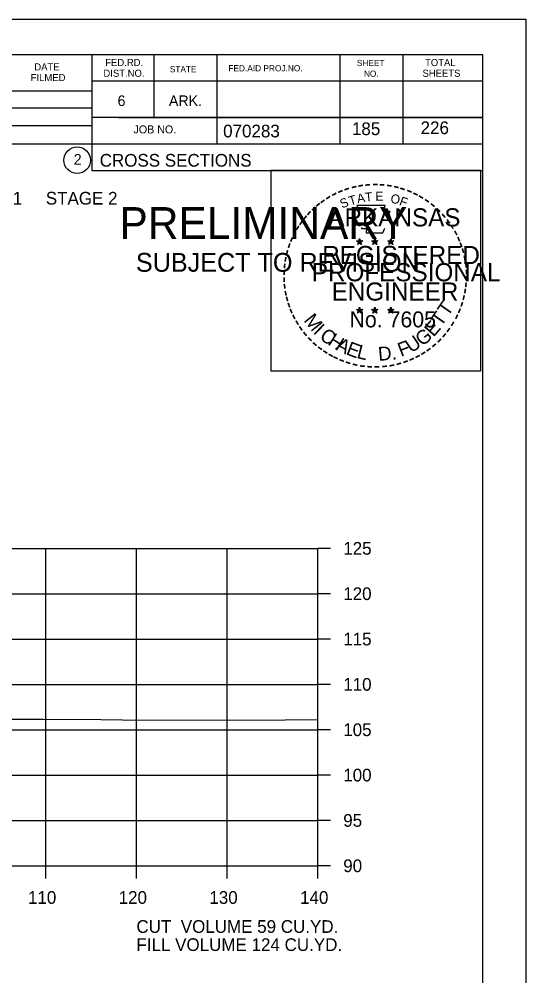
# Model space of a CAD drawing. Extents: x 1175611 to 1176402, y -433344 to -416213.
# Drawn here: x 1175888 to 1175943.9, y -425128.9 to -425023.4 of the extents above; entities that cross this region are included whole.
import ezdxf

# ---------------------------------------------------------------- set-up
doc = ezdxf.new("R2010")
doc.units = 0
for name, color, linetype in [('Default', 7, 'Continuous'), ('R_Axis', 7, 'Continuous'), ('R_Axis Annot', 7, 'Continuous'), ('R_Border', 7, 'Continuous'), ('R_Border Notes', 7, 'Continuous'), ('R_Border PE', 7, 'Continuous'), ('R_Border Prem', 7, 'Continuous'), ('R_Exist Surface', 7, 'Continuous'), ('R_Grid', 7, 'Continuous'), ('R_No Plot', 7, 'Continuous')]:
    doc.layers.add(name, color=color, linetype=linetype)

msp = doc.modelspace()

# ---------------------------------------------------------------- linework, layer by layer
at = {"layer": 'R_Axis'}
for p, q in [((1175920.97, -425116.71), (1175920.97, -425081.71)), ((1175922.37, -425081.71), (1175920.97, -425081.71)), ((1175922.37, -425086.71), (1175920.97, -425086.71)), ((1175922.37, -425091.71), (1175920.97, -425091.71)), ((1175922.37, -425096.71), (1175920.97, -425096.71)), ((1175922.37, -425101.71), (1175920.97, -425101.71)), ((1175922.37, -425106.71), (1175920.97, -425106.71)), ((1175922.37, -425111.71), (1175920.97, -425111.71)), ((1175640.97, -425116.71), (1175920.97, -425116.71)), ((1175890.97, -425118.11), (1175890.97, -425116.71)), ((1175900.97, -425118.11), (1175900.97, -425116.71)), ((1175910.97, -425118.11), (1175910.97, -425116.71)), ((1175920.97, -425118.11), (1175920.97, -425116.71)), ((1175922.37, -425116.71), (1175920.97, -425116.71))]:
    msp.add_line(p, q, dxfattribs=at)
at = {"layer": 'R_Border'}
for p, q in [((1175622.97, -425027.25), (1175939.15, -425027.25)), ((1175896.05, -425027.25), (1175896.05, -425040.05)), ((1175902.89, -425027.25), (1175902.89, -425034.19)), ((1175909.83, -425027.25), (1175909.83, -425037.13)), ((1175923.41, -425027.25), (1175923.41, -425037.13)), ((1175930.35, -425027.25), (1175930.35, -425037.13)), ((1175939.15, -425232.71), (1175939.15, -425027.25)), ((1175939.15, -425030.19), (1175896.05, -425030.19)), ((1175939.15, -425030.17), (1175939.15, -425030.17)), ((1175856.89, -425031.27), (1175896.05, -425031.27)), ((1175856.89, -425033.13), (1175896.05, -425033.13)), ((1175939.15, -425034.19), (1175896.05, -425034.19)), ((1175899.01, -425034.19), (1175939.15, -425034.19)), ((1175856.89, -425035.07), (1175896.05, -425035.07)), ((1175939.15, -425037.13), (1175856.89, -425037.13)), ((1175896.05, -425040.05), (1175939.15, -425040.05))]:
    msp.add_line(p, q, dxfattribs=at)
msp.add_circle((1175894.44, -425038.91), 1.47, dxfattribs=at)
at = {"layer": 'R_Border PE'}
for p, q in [((1175925.23, -425047.8), (1175925.58, -425047.91)), ((1175925.23, -425047.8), (1175925.49, -425047.84)), ((1175925.23, -425047.8), (1175925.47, -425047.92)), ((1175925.37, -425048.21), (1175925.58, -425047.91)), ((1175925.37, -425048.21), (1175925.49, -425047.96)), ((1175925.37, -425048.21), (1175925.58, -425047.99)), ((1175925.58, -425047.55), (1175925.54, -425047.8)), ((1175925.58, -425047.91), (1175925.58, -425047.55)), ((1175925.58, -425047.55), (1175925.63, -425047.8)), ((1175925.93, -425047.8), (1175925.58, -425047.91)), ((1175925.8, -425048.21), (1175925.58, -425047.91)), ((1175925.8, -425048.21), (1175925.58, -425047.99)), ((1175925.93, -425047.8), (1175925.64, -425047.85)), ((1175925.8, -425048.21), (1175925.66, -425047.92)), ((1175925.93, -425047.8), (1175925.73, -425047.9)), ((1175926.9, -425047.8), (1175927.25, -425047.91)), ((1175926.9, -425047.8), (1175927.16, -425047.84)), ((1175926.9, -425047.8), (1175927.14, -425047.92)), ((1175927.04, -425048.21), (1175927.25, -425047.91)), ((1175927.04, -425048.21), (1175927.16, -425047.96)), ((1175927.04, -425048.21), (1175927.25, -425047.99)), ((1175927.25, -425047.55), (1175927.21, -425047.8)), ((1175927.25, -425047.91), (1175927.25, -425047.55)), ((1175927.25, -425047.55), (1175927.3, -425047.8)), ((1175927.6, -425047.8), (1175927.25, -425047.91)), ((1175927.47, -425048.21), (1175927.25, -425047.91)), ((1175927.47, -425048.21), (1175927.25, -425047.99)), ((1175927.6, -425047.8), (1175927.31, -425047.85)), ((1175927.47, -425048.21), (1175927.33, -425047.92)), ((1175927.6, -425047.8), (1175927.4, -425047.9)), ((1175928.67, -425047.81), (1175929.02, -425047.92)), ((1175928.67, -425047.81), (1175928.92, -425047.86)), ((1175928.67, -425047.81), (1175928.91, -425047.93)), ((1175928.8, -425048.22), (1175929.02, -425047.92)), ((1175928.8, -425048.22), (1175928.93, -425047.98)), ((1175928.8, -425048.22), (1175929.02, -425048)), ((1175929.02, -425047.56), (1175928.98, -425047.81)), ((1175929.02, -425047.92), (1175929.02, -425047.56)), ((1175929.02, -425047.56), (1175929.07, -425047.81)), ((1175929.36, -425047.81), (1175929.02, -425047.92)), ((1175929.23, -425048.22), (1175929.02, -425047.92)), ((1175929.23, -425048.22), (1175929.02, -425048.01)), ((1175929.36, -425047.81), (1175929.08, -425047.86)), ((1175929.23, -425048.22), (1175929.09, -425047.93)), ((1175929.36, -425047.81), (1175929.16, -425047.91)), ((1175925.23, -425055.37), (1175925.58, -425055.48)), ((1175925.23, -425055.37), (1175925.48, -425055.42)), ((1175925.23, -425055.37), (1175925.47, -425055.49)), ((1175925.36, -425055.78), (1175925.58, -425055.48)), ((1175925.36, -425055.78), (1175925.49, -425055.54)), ((1175925.36, -425055.78), (1175925.58, -425055.56)), ((1175925.58, -425055.12), (1175925.54, -425055.37)), ((1175925.58, -425055.48), (1175925.58, -425055.12)), ((1175925.58, -425055.12), (1175925.63, -425055.37)), ((1175925.93, -425055.37), (1175925.58, -425055.48)), ((1175925.79, -425055.78), (1175925.58, -425055.48)), ((1175925.79, -425055.78), (1175925.58, -425055.57)), ((1175925.93, -425055.37), (1175925.64, -425055.42)), ((1175925.79, -425055.78), (1175925.66, -425055.49)), ((1175925.93, -425055.37), (1175925.72, -425055.47)), ((1175926.9, -425055.37), (1175927.25, -425055.48)), ((1175926.9, -425055.37), (1175927.15, -425055.42)), ((1175926.9, -425055.37), (1175927.14, -425055.49)), ((1175927.03, -425055.78), (1175927.25, -425055.48)), ((1175927.03, -425055.78), (1175927.16, -425055.54)), ((1175927.03, -425055.78), (1175927.25, -425055.56)), ((1175927.25, -425055.12), (1175927.21, -425055.37)), ((1175927.25, -425055.48), (1175927.25, -425055.12)), ((1175927.25, -425055.12), (1175927.3, -425055.37)), ((1175927.6, -425055.37), (1175927.25, -425055.48)), ((1175927.46, -425055.78), (1175927.25, -425055.48)), ((1175927.46, -425055.78), (1175927.25, -425055.57)), ((1175927.6, -425055.37), (1175927.31, -425055.42)), ((1175927.46, -425055.78), (1175927.32, -425055.49)), ((1175927.6, -425055.37), (1175927.39, -425055.47)), ((1175928.67, -425055.38), (1175929.02, -425055.49)), ((1175928.67, -425055.38), (1175928.92, -425055.43)), ((1175928.67, -425055.38), (1175928.9, -425055.5)), ((1175928.8, -425055.79), (1175929.02, -425055.49)), ((1175928.8, -425055.79), (1175928.93, -425055.55)), ((1175928.8, -425055.79), (1175929.01, -425055.57)), ((1175929.02, -425055.13), (1175928.97, -425055.38)), ((1175929.23, -425055.79), (1175929.01, -425055.58)), ((1175929.02, -425055.49), (1175929.02, -425055.13)), ((1175929.02, -425055.13), (1175929.06, -425055.38)), ((1175929.36, -425055.38), (1175929.02, -425055.49)), ((1175929.23, -425055.79), (1175929.02, -425055.49)), ((1175929.36, -425055.38), (1175929.08, -425055.43)), ((1175929.23, -425055.79), (1175929.09, -425055.5)), ((1175929.36, -425055.38), (1175929.16, -425055.48))]:
    msp.add_line(p, q, dxfattribs=at)
for points in [[(1175925.28, -425043.92), (1175925.54, -425044.75)], [(1175928.79, -425044.84), (1175928.93, -425044.56), (1175928.24, -425044.58), (1175928.39, -425043.92), (1175925.28, -425043.92)], [(1175925.77, -425046.34), (1175925.77, -425046.43), (1175926.33, -425046.45), (1175926.28, -425046.92), (1175928.15, -425046.92), (1175928.35, -425046.39)], [(1175925.58, -425047.55), (1175925.8, -425048.21), (1175925.23, -425047.8), (1175925.93, -425047.8), (1175925.37, -425048.21), (1175925.58, -425047.55)], [(1175927.25, -425047.55), (1175927.47, -425048.21), (1175926.9, -425047.8), (1175927.6, -425047.8), (1175927.04, -425048.21), (1175927.25, -425047.55)], [(1175929.02, -425047.56), (1175929.23, -425048.22), (1175928.67, -425047.81), (1175929.36, -425047.81), (1175928.8, -425048.22), (1175929.02, -425047.56)], [(1175925.58, -425055.12), (1175925.79, -425055.78), (1175925.23, -425055.37), (1175925.93, -425055.37), (1175925.36, -425055.78), (1175925.58, -425055.12)], [(1175927.25, -425055.12), (1175927.46, -425055.78), (1175926.9, -425055.37), (1175927.6, -425055.37), (1175927.03, -425055.78), (1175927.25, -425055.12)], [(1175929.02, -425055.13), (1175929.23, -425055.79), (1175928.67, -425055.38), (1175929.36, -425055.38), (1175928.8, -425055.79), (1175929.02, -425055.13)]]:
    msp.add_lwpolyline(points, dxfattribs=at)
for centre, radius in [((1175925.58, -425047.91), 0.172), ((1175925.58, -425047.91), 0.145), ((1175925.58, -425047.91), 0.116), ((1175925.58, -425047.91), 0.0991), ((1175925.58, -425047.91), 0.0747), ((1175925.58, -425047.91), 0.0495), ((1175925.58, -425047.91), 0.0296), ((1175927.25, -425047.91), 0.172), ((1175927.25, -425047.91), 0.145), ((1175927.25, -425047.91), 0.116), ((1175927.25, -425047.91), 0.0991), ((1175927.25, -425047.91), 0.0747), ((1175927.25, -425047.91), 0.0495), ((1175927.25, -425047.91), 0.0296), ((1175929.02, -425047.92), 0.172), ((1175929.02, -425047.92), 0.145), ((1175929.02, -425047.92), 0.116), ((1175929.02, -425047.92), 0.0991), ((1175929.02, -425047.92), 0.0747), ((1175929.02, -425047.92), 0.0495), ((1175929.02, -425047.92), 0.0296), ((1175925.58, -425055.48), 0.172), ((1175925.58, -425055.48), 0.145), ((1175925.58, -425055.48), 0.116), ((1175925.58, -425055.48), 0.0991), ((1175925.58, -425055.48), 0.0747), ((1175925.58, -425055.48), 0.0495), ((1175925.58, -425055.48), 0.0296), ((1175927.25, -425055.48), 0.172), ((1175927.25, -425055.48), 0.145), ((1175927.25, -425055.48), 0.116), ((1175927.25, -425055.48), 0.0991), ((1175927.25, -425055.48), 0.0747), ((1175927.25, -425055.48), 0.0495), ((1175927.25, -425055.48), 0.0296), ((1175929.01, -425055.49), 0.172), ((1175929.01, -425055.49), 0.145), ((1175929.01, -425055.49), 0.116), ((1175929.01, -425055.49), 0.0991), ((1175929.01, -425055.49), 0.0747), ((1175929.01, -425055.49), 0.0495), ((1175929.01, -425055.49), 0.0296)]:
    msp.add_circle(centre, radius, dxfattribs=at)
at = {"layer": 'R_Exist Surface'}
msp.add_lwpolyline([(1175824.24, -425100.27), (1175832.38, -425101.99), (1175833.59, -425102.26), (1175835.46, -425102.04), (1175849.93, -425100.41), (1175850.63, -425100.41), (1175883.29, -425100.53), (1175890.68, -425100.56), (1175897.05, -425100.6), (1175899.43, -425100.62), (1175900.98, -425100.67), (1175917.37, -425100.63), (1175920.97, -425100.6)], dxfattribs=at)
at = {"layer": 'R_Grid'}
for p, q in [((1175640.97, -425081.71), (1175920.97, -425081.71)), ((1175890.97, -425116.71), (1175890.97, -425081.71)), ((1175900.97, -425116.71), (1175900.97, -425081.71)), ((1175910.97, -425116.71), (1175910.97, -425081.71)), ((1175920.97, -425116.71), (1175920.97, -425081.71)), ((1175640.97, -425086.71), (1175920.97, -425086.71)), ((1175640.97, -425091.71), (1175920.97, -425091.71)), ((1175640.97, -425096.71), (1175920.97, -425096.71)), ((1175640.97, -425101.71), (1175920.97, -425101.71)), ((1175640.97, -425106.71), (1175920.97, -425106.71)), ((1175640.97, -425111.71), (1175920.97, -425111.71)), ((1175640.97, -425116.71), (1175920.97, -425116.71))]:
    msp.add_line(p, q, dxfattribs=at)
at = {"layer": 'R_No Plot'}
msp.add_line((1175610.57, -425023.35), (1175943.91, -425023.35), dxfattribs=at)
for points in [[(1175610.57, -425023.35), (1175943.91, -425023.35), (1175943.91, -425236.69), (1175610.57, -425236.69)], [(1175915.82, -425040.01), (1175938.92, -425040.01), (1175938.92, -425062.16), (1175915.82, -425062.16)]]:
    msp.add_lwpolyline(points, close=True, dxfattribs=at)

# ---------------------------------------------------------------- texts
at = {"layer": 'Default'}
for s, p in [('STAGE 1     STAGE 2', (1175880.47, -425043.8)), ('CUT  VOLUME 59 CU.YD.', (1175900.97, -425124.11)), ('FILL VOLUME 124 CU.YD.', (1175900.97, -425126.11))]:
    msp.add_text(s, height=1.4, dxfattribs=at).set_placement(p)
at = {"layer": 'R_Axis Annot'}
for s, p in [('125', (1175923.77, -425082.41)), ('120', (1175923.77, -425087.41)), ('115', (1175923.77, -425092.41)), ('110', (1175923.77, -425097.41)), ('105', (1175923.77, -425102.41)), ('100', (1175923.77, -425107.41)), ('95', (1175923.77, -425112.41)), ('90', (1175923.77, -425117.41)), ('110', (1175889.01, -425120.91)), ('120', (1175899.01, -425120.91)), ('130', (1175909.01, -425120.91)), ('140', (1175919.01, -425120.91))]:
    msp.add_text(s, height=1.4, dxfattribs=at).set_placement(p)
at = {"layer": 'R_Border'}
for s, height, p in [('DATE', 0.782, (1175889.71, -425029.01)), ('FED.RD.', 0.782, (1175897.53, -425028.53)), ('FED.AID PROJ.NO.', 0.684, (1175911.11, -425029.11)), ('SHEET', 0.684, (1175925.27, -425028.53)), ('TOTAL', 0.782, (1175932.79, -425028.53)), ('FILMED', 0.782, (1175889.31, -425030.19)), ('DIST.NO.', 0.782, (1175897.33, -425029.71)), ('STATE', 0.684, (1175904.65, -425029.21)), ('NO.', 0.684, (1175926.05, -425029.71)), ('SHEETS', 0.782, (1175932.51, -425029.71)), ('6', 1.17, (1175898.89, -425032.93)), ('ARK.', 1.172, (1175904.55, -425032.93)), ('JOB NO.', 0.879, (1175900.65, -425035.95)), ('070283', 1.4, (1175910.53, -425036.39)), ('2', 1.17, (1175894.06, -425039.4)), ('CROSS SECTIONS', 1.4, (1175896.92, -425039.62))]:
    msp.add_text(s, height=height, rotation=360, dxfattribs=at).set_placement(p)
at = {"layer": 'R_Border Notes'}
for s, p in [('185', (1175924.73, -425036.14)), ('226', (1175932.3, -425036.03))]:
    msp.add_text(s, height=1.4, dxfattribs=at).set_placement(p)
at = {"layer": 'R_Border PE'}
for s, height, rotation, p in [('-', 1.6, 24.3072, (1175923.39, -425043.06)), ('-', 1.6, 19.1761, (1175924.02, -425042.79)), ('-', 1.6, 13.6301, (1175924.77, -425042.55)), ('-', 1.6, 10.2193, (1175925.45, -425042.39)), ('-', 1.6, 5.8968, (1175926.18, -425042.28)), ('-', 1.6, 0.1862, (1175926.95, -425042.21)), ('-', 1.6, 357.743, (1175927.67, -425042.22)), ('-', 1.6, 352.1617, (1175928.42, -425042.28)), ('-', 1.6, 347.2049, (1175929.14, -425042.39)), ('-', 1.6, 342.3362, (1175929.77, -425042.55)), ('-', 1.6, 337.8551, (1175930.51, -425042.77)), ('-', 1.6, 36.2317, (1175921.58, -425044.15)), ('-', 1.6, 34.0636, (1175922.16, -425043.75)), ('-', 1.6, 28.7918, (1175922.76, -425043.38)), ('S', 1, 21.594, (1175923.63, -425044.24)), ('T', 1, 16.4036, (1175924.54, -425043.91)), ('A', 1, 11.2132, (1175925.37, -425043.66)), ('T', 1, 6.0228, (1175926.22, -425043.5)), ('E', 1, 0.8323, (1175927.32, -425043.39)), ('O', 1, 350.4515, (1175928.93, -425043.6)), ('F', 1, 340.0707, (1175929.88, -425043.82)), ('-', 1.6, 334.1211, (1175931.14, -425043.04)), ('-', 1.6, 329.6409, (1175931.72, -425043.32)), ('-', 1.6, 325.8627, (1175932.36, -425043.69)), ('-', 1.6, 42.9622, (1175920.67, -425044.94)), ('-', 1.6, 38.9507, (1175921.1, -425044.52)), ('ARKANSAS', 2, 360, (1175922.13, -425046.21)), ('-', 1.6, 320.5297, (1175932.97, -425044.11)), ('-', 1.6, 315.5786, (1175933.57, -425044.6)), ('-', 1.6, 50.6142, (1175919.82, -425045.9)), ('-', 1.6, 48.423, (1175920.22, -425045.42)), ('-', 1.6, 309.8797, (1175934.14, -425045.15)), ('-', 1.6, 58.0706, (1175919.08, -425047)), ('-', 1.6, 54.2325, (1175919.41, -425046.47)), ('-', 1.6, 306.6522, (1175934.66, -425045.75)), ('-', 1.4, 303.6753, (1175935.15, -425046.32)), ('-', 1.6, 67.7743, (1175918.51, -425048.22)), ('-', 1.6, 62.8713, (1175918.77, -425047.61)), ('-', 1.6, 299.6684, (1175935.47, -425046.93)), ('-', 1.6, 294.6628, (1175935.79, -425047.54)), ('-', 1.6, 72.3945, (1175918.29, -425048.85)), ('REGISTERED', 2, 360, (1175921.45, -425050.36)), ('DWB', 0.01, 360, (1175925.57, -425047.92)), ('DWB', 0.01, 360, (1175927.24, -425047.92)), ('DWB', 0.01, 360, (1175929, -425047.93)), ('-', 1.6, 290.5728, (1175936.05, -425048.12)), ('-', 1.6, 81.2013, (1175917.96, -425050.28)), ('-', 1.6, 75.461, (1175918.09, -425049.57)), ('-', 1.6, 285.1233, (1175936.28, -425048.7)), ('-', 1.6, 280.5493, (1175936.48, -425049.44)), ('-', 1.6, 85.1863, (1175917.89, -425050.97)), ('PROFESSIONAL', 2, 360, (1175920.3, -425052.26)), ('-', 1.6, 276.5962, (1175936.65, -425050.21)), ('-', 1.6, 89.0622, (1175917.86, -425051.67)), ('-', 1.6, 274.3301, (1175936.71, -425050.93)), ('-', 1.6, 269.9407, (1175936.74, -425051.56)), ('-', 1.6, 94.1959, (1175917.9, -425052.4)), ('-', 1.6, 98.9479, (1175917.97, -425053.06)), ('ENGINEER', 2, 360, (1175922.49, -425054.39)), ('-', 1.6, 263.5172, (1175936.72, -425052.23)), ('-', 1.6, 101.7149, (1175918.1, -425053.8)), ('-', 1.6, 255.7626, (1175936.54, -425053.56)), ('-', 1.6, 260.9953, (1175936.65, -425052.88)), ('-', 1.6, 105.4578, (1175918.27, -425054.39)), ('-', 1.6, 109.0874, (1175918.48, -425055.02)), ('T', 1.54, 55.055, (1175935.3, -425056.22)), ('-', 1.6, 252.8681, (1175936.36, -425054.28)), ('-', 1.6, 114.0643, (1175918.73, -425055.62)), ('M', 1.54, 308.9175, (1175919.35, -425056.59)), ('No. 7605', 1.757, 360, (1175924.46, -425057.34)), ('DWB', 0.01, 360, (1175925.56, -425055.49)), ('DWB', 0.01, 360, (1175927.23, -425055.49)), ('DWB', 0.01, 360, (1175929, -425055.5)), ('T', 1.54, 55.055, (1175934.57, -425057.34)), ('-', 1.6, 244.6197, (1175935.87, -425055.58)), ('-', 1.6, 247.8887, (1175936.14, -425054.95)), ('-', 1.6, 115.7289, (1175919.04, -425056.24)), ('-', 1.6, 120.4471, (1175919.4, -425056.82)), ('I', 1.54, 316.4636, (1175920.39, -425057.91)), ('E', 1.54, 48.7313, (1175933.72, -425058.47)), ('-', 1.6, 239.0712, (1175935.48, -425056.33)), ('-', 1.6, 125.8934, (1175919.8, -425057.38)), ('-', 1.6, 130.7181, (1175920.26, -425057.94)), ('C', 1.54, 324.0197, (1175921.06, -425058.54)), ('H', 1.54, 327.5342, (1175921.97, -425059.19)), ('G', 1.54, 38.2173, (1175932.47, -425059.49)), ('-', 1.6, 231.2538, (1175934.65, -425057.55)), ('-', 1.6, 233.8452, (1175935.08, -425056.98)), ('-', 1.6, 134.2238, (1175920.78, -425058.48)), ('-', 1.6, 138.9338, (1175921.3, -425058.95)), ('A', 1.54, 332.5513, (1175922.83, -425059.73)), ('E', 1.54, 339.2068, (1175923.99, -425060.29)), ('F', 1.54, 20.8202, (1175930.13, -425060.61)), ('U', 1.54, 34.4052, (1175931.27, -425060.22)), ('-', 1.6, 225.7653, (1175934.17, -425058.11)), ('-', 1.6, 144.6463, (1175921.86, -425059.35)), ('-', 1.6, 148.0898, (1175922.42, -425059.72)), ('L', 1.54, 346.2929, (1175925.18, -425060.71)), ('D.', 1.54, 5.2602, (1175927.68, -425061.05)), ('-', 1.6, 212.2491, (1175932.56, -425059.48)), ('-', 1.6, 215.7363, (1175933.1, -425059.1)), ('-', 1.6, 221.0851, (1175933.65, -425058.62)), ('-', 1.6, 151.5704, (1175923, -425060.05)), ('-', 1.6, 154.6002, (1175923.52, -425060.29)), ('-', 1.6, 158.5612, (1175924.15, -425060.55)), ('-', 1.6, 162.7983, (1175924.83, -425060.76)), ('-', 1.6, 200.7184, (1175930.76, -425060.42)), ('-', 1.6, 204.2516, (1175931.38, -425060.15)), ('-', 1.6, 207.3568, (1175932.01, -425059.83)), ('-', 1.6, 167.5555, (1175925.55, -425060.93)), ('-', 1.6, 173.1155, (1175926.32, -425061.04)), ('-', 1.6, 176.5183, (1175927.07, -425061.09)), ('-', 1.6, 181.5918, (1175927.81, -425061.07)), ('-', 1.6, 185.8167, (1175928.62, -425060.99)), ('-', 1.6, 191.2858, (1175929.36, -425060.86)), ('-', 1.6, 195.4743, (1175930.09, -425060.66))]:
    msp.add_text(s, height=height, rotation=rotation, dxfattribs=at).set_placement(p)
at = {"layer": 'R_Border Prem'}
for s, height, p in [('PRELIMINARY', 3.5, (1175899.1, -425047.58)), ('DWB', 0.01, (1175899.85, -425045.73)), ('SUBJECT TO REVISION', 2.0751, (1175900.91, -425051.21))]:
    msp.add_text(s, height=height, rotation=360, dxfattribs=at).set_placement(p)

doc.saveas('drawing.dxf')
